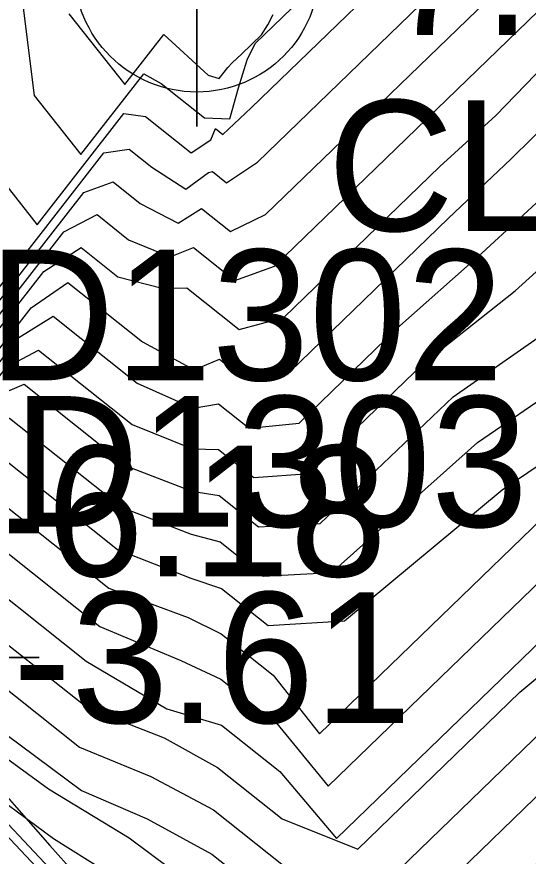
# Model space of a CAD drawing. Extents: x 2356077 to 2359823, y 225951 to 227822.
# Drawn here: x 2357977.41 to 2357987.19, y 226138.58 to 226154.63 of the extents above; entities that cross this region are included whole.
import ezdxf

# ---------------------------------------------------------------- set-up
doc = ezdxf.new("R2010")
doc.units = 0
for name, color, linetype in [('DTM Contours Major', 7, 'Continuous'), ('DTM Contours Minor', 7, 'Continuous'), ('Exist DTM Breakline', 7, 'Continuous'), ('Exist DTM Breakline Underwater', 7, 'Continuous'), ('Exist DTM Breakline Underwater Cogo Elevation', 7, 'Continuous'), ('Exist DTM Breakline Underwater Cogo Number', 7, 'Continuous'), ('Exist DTM Breakline Underwater Cogo Point CELL', 7, 'Continuous'), ('Exist DTM Drainline Cogo Comment', 7, 'Continuous'), ('Exist DTM Drainline Cogo Elevation', 7, 'Continuous'), ('Exist DTM Drainline Cogo Point CELL', 7, 'Continuous'), ('Exist DTM Regular Point Underwater Cogo Elevation', 7, 'Continuous'), ('Exist DTM Regular Point Underwater Cogo Number', 7, 'Continuous')]:
    doc.layers.add(name, color=color, linetype=linetype)

msp = doc.modelspace()

# ---------------------------------------------------------------- linework, layer by layer
at = {"layer": 'DTM Contours Major'}
for points in [[(2357966.069, 226154.779), (2357966.973, 226153.32), (2357967.424, 226152.599), (2357967.58, 226152.063), (2357967.704, 226151.466), (2357968.556, 226150.334), (2357974.506, 226144.062), (2357974.919, 226144.455), (2357975.272, 226144.907), (2357975.668, 226145.16), (2357976.506, 226146.235), (2357976.999, 226146.303), (2357979.333, 226144.448), (2357980.737, 226143.901), (2357981.324, 226143.701), (2357982.217, 226142.991), (2357983.673, 226143.085), (2357986.687, 226145.591), (2357988.911, 226147.089), (2357990.944, 226149.014), (2357992.827, 226151.012), (2357994.245, 226153.227), (2357998.383, 226156.766)], [(2357970.741, 226156.05), (2357971.458, 226152.592), (2357971.846, 226150.974), (2357972.417, 226149.669), (2357972.962, 226148.54), (2357973.474, 226147.444), (2357973.638, 226146.898), (2357973.815, 226146.5), (2357973.849, 226145.652), (2357974.232, 226145.248), (2357974.488, 226145.225), (2357975.456, 226146.317), (2357975.764, 226146.606), (2357977.687, 226149.07), (2357978.386, 226149.554), (2357979.812, 226148.42), (2357980.8, 226147.883), (2357981.287, 226148.084), (2357981.766, 226147.702), (2357982.63, 226147.843), (2357985.666, 226150.781), (2357986.856, 226151.91), (2357988.101, 226153.137)], [(2357975.732, 226155.78), (2357976.596, 226154.092), (2357977.011, 226153.224), (2357977.08, 226151.568), (2357977.796, 226150.659)], [(2357977.796, 226150.659), (2357979.455, 226152.786), (2357979.872, 226152.726), (2357980.743, 226152.034), (2357981.118, 226152.281), (2357981.209, 226152.499), (2357981.352, 226152.385), (2357981.89, 226152.894), (2357984.45, 226155.372)], [(2357968.238, 226149.686), (2357970.255, 226147.478), (2357972.239, 226145.384), (2357973.205, 226144.431), (2357974.366, 226143.313), (2357974.813, 226142.997), (2357974.862, 226142.972), (2357975.108, 226143.121), (2357975.226, 226143.272), (2357975.546, 226142.951), (2357975.748, 226142.945), (2357978.61, 226140.669), (2357979.969, 226140.104), (2357981.173, 226139.467), (2357982.508, 226138.406), (2357983.934, 226137.571), (2357988.857, 226142.334), (2357991.205, 226144.135), (2357993.57, 226146.063), (2357995.938, 226148.08), (2357998.409, 226150.294)], [(2357968.584, 226148.366), (2357970.002, 226146.842), (2357971.371, 226145.348), (2357973.067, 226143.537), (2357973.32, 226143.257), (2357973.691, 226142.882), (2357974.237, 226142.254), (2357974.42, 226142.039), (2357974.819, 226141.548), (2357975.126, 226141.146), (2357975.325, 226140.974), (2357975.4, 226140.903), (2357980.841, 226135.12), (2357981.886, 226134.13), (2357982.415, 226133.777), (2357982.937, 226133.485), (2357983.461, 226133.254), (2357983.903, 226132.944), (2357984.341, 226132.596), (2357985.121, 226132.933), (2357985.801, 226132.956), (2357986.344, 226133.029), (2357986.678, 226133.352), (2357987.966, 226133.495)]]:
    msp.add_lwpolyline(points, dxfattribs=at)
at = {"layer": 'DTM Contours Minor'}
for points in [[(2357963.615, 226154.966), (2357964.645, 226153.817), (2357965.905, 226152.418), (2357970.7, 226147.364), (2357971.867, 226146.184), (2357974.235, 226143.811), (2357974.852, 226143.575), (2357975.09, 226143.881), (2357975.542, 226144.206), (2357975.79, 226144.524), (2357976.124, 226144.387), (2357978.738, 226142.309), (2357980.278, 226141.403), (2357981.325, 226141.088), (2357982.437, 226140.204), (2357983.521, 226138.924), (2358002.237, 226157.036)], [(2357964.064, 226155.353), (2357964.768, 226154.468), (2357965.119, 226154.02), (2357965.243, 226153.816), (2357965.329, 226153.399), (2357967.293, 226151.288), (2357968.456, 226149.913), (2357971.035, 226147.191), (2357972.192, 226146.109), (2357974.387, 226143.83), (2357974.871, 226143.864), (2357975.119, 226144.182), (2357975.124, 226144.04), (2357975.735, 226144.717), (2357976.028, 226145.094), (2357976.413, 226145.028), (2357978.999, 226142.972), (2357980.548, 226142.324), (2357981.313, 226141.968), (2357982.38, 226141.12), (2357983.361, 226139.923), (2358000.953, 226156.946)], [(2357965.223, 226154.856), (2357966.032, 226153.683), (2357966.364, 226153.167), (2357966.519, 226152.42), (2357967.711, 226151.045), (2357969.187, 226149.449), (2357970.225, 226148.276), (2357971.303, 226147.184), (2357972.841, 226145.639), (2357974.448, 226143.945), (2357974.891, 226144.155), (2357975.191, 226144.539), (2357975.266, 226144.414), (2357975.917, 226145.216), (2357976.264, 226145.66), (2357976.69, 226145.678), (2357979.17, 226143.707), (2357980.689, 226143.145), (2357981.316, 226142.837), (2357982.31, 226142.047), (2357983.2, 226140.921), (2357999.668, 226156.856)], [(2357967.063, 226154.745), (2357967.437, 226153.778), (2357968.413, 226152.057), (2357968.727, 226151.292), (2357968.889, 226150.513), (2357969.513, 226149.504), (2357974.5, 226144.249), (2357974.943, 226144.75), (2357975.342, 226145.261), (2357975.827, 226145.629), (2357976.741, 226146.801), (2357977.272, 226146.957), (2357979.422, 226145.248), (2357980.745, 226144.738), (2357981.3, 226144.591), (2357982.123, 226143.937), (2357983.433, 226144.006), (2357986.217, 226146.491), (2357988.245, 226147.882), (2357990.153, 226149.57), (2357991.824, 226151.464), (2357993.324, 226153.578), (2357997.098, 226156.676)], [(2357968.067, 226154.664), (2357968.373, 226153.481), (2357969.413, 226151.487), (2357969.867, 226150.557), (2357970.066, 226149.595), (2357970.49, 226148.654), (2357974.486, 226144.442), (2357974.971, 226145.05), (2357975.404, 226145.605), (2357975.975, 226146.083), (2357976.977, 226147.368), (2357977.548, 226147.608), (2357979.516, 226146.043), (2357980.756, 226145.563), (2357981.28, 226145.477), (2357982.03, 226144.881), (2357983.213, 226144.946), (2357985.755, 226147.364), (2357987.589, 226148.651), (2357989.312, 226150.188), (2357990.827, 226151.901), (2357992.506, 226153.939), (2357995.813, 226156.586)], [(2357968.798, 226155.899), (2357969.361, 226153.185), (2357969.885, 226151.994), (2357970.418, 226150.895), (2357970.94, 226149.875), (2357971.477, 226147.794), (2357973.865, 226145.276), (2357974.467, 226144.669), (2357975.008, 226145.363), (2357975.546, 226145.877), (2357976.116, 226146.529), (2357977.213, 226147.935), (2357977.826, 226148.258), (2357979.613, 226146.837), (2357980.768, 226146.371), (2357981.266, 226146.359), (2357981.939, 226145.824), (2357983.005, 226145.899), (2357985.19, 226148.013), (2357986.94, 226149.396), (2357988.482, 226150.788), (2357989.84, 226152.326), (2357991.584, 226154.201), (2357994.528, 226156.496)], [(2357974.442, 226145.303), (2357977.923, 226149.765), (2357978.64, 226150.222), (2357979.344, 226149.663), (2357980.191, 226149.447), (2357980.659, 226149.453), (2357981.661, 226148.657), (2357982.513, 226148.883), (2357985.498, 226151.771), (2357986.568, 226152.746), (2357987.514, 226153.723), (2357989.98, 226156.109)], [(2357975.281, 226146.642), (2357978.306, 226150.52), (2357978.945, 226150.851), (2357979.548, 226150.371), (2357980.342, 226150.047), (2357980.787, 226150.223), (2357981.577, 226149.594), (2357982.334, 226149.864), (2357988.738, 226156.061)], [(2357969.769, 226155.977), (2357970.408, 226152.899), (2357970.871, 226151.498), (2357971.422, 226150.288), (2357971.952, 226149.199), (2357972.369, 226148.01), (2357972.654, 226147.373), (2357972.865, 226146.51), (2357974.051, 226145.26), (2357974.46, 226144.924), (2357975.089, 226145.731), (2357975.685, 226146.24), (2357977.45, 226148.502), (2357978.105, 226148.907), (2357979.712, 226147.629), (2357980.781, 226147.153), (2357981.263, 226147.232), (2357981.85, 226146.766), (2357982.808, 226146.862), (2357984.678, 226148.671), (2357986.299, 226150.113), (2357987.662, 226151.366)], [(2357978.634, 226151.998), (2357979.838, 226153.541), (2357980.168, 226153.361), (2357981, 226152.7), (2357981.484, 226152.685), (2357981.649, 226153.276), (2357981.814, 226153.809), (2357981.968, 226154.122), (2357983.535, 226155.639)], [(2357977.451, 226155.473), (2357977.743, 226153.129), (2357978.634, 226151.998)], [(2357976.957, 226149.32), (2357979.072, 226152.031), (2357979.56, 226152.103), (2357979.994, 226151.758), (2357980.64, 226151.338), (2357981.073, 226151.659), (2357981.15, 226151.675), (2357981.418, 226151.462), (2357982.009, 226151.855), (2357985.51, 226155.244)], [(2357976.119, 226147.981), (2357978.689, 226151.275), (2357979.251, 226151.478), (2357979.768, 226151.067), (2357980.492, 226150.686), (2357980.943, 226150.969), (2357981.495, 226150.53), (2357982.165, 226150.853), (2357986.574, 226155.12)], [(2357967.807, 226150.234), (2357970.922, 226146.951), (2357972.034, 226145.829), (2357974.728, 226143.025), (2357975.7, 226144.271), (2357977.26, 226142.613), (2357978.772, 226141.412), (2357980.23, 226140.843), (2357981.25, 226140.277), (2357982.486, 226139.294), (2357983.93, 226138.72), (2357987.026, 226141.717), (2357990.036, 226144.231), (2357992.81, 226146.423), (2357995.548, 226148.856), (2357998.31, 226151.529), (2358000.859, 226153.706), (2358001.737, 226153.909), (2358002.287, 226154.234), (2358002.833, 226154.576), (2358003.358, 226154.881)], [(2357978.406, 226154.69), (2357979.472, 226153.337)], [(2357979.472, 226153.337), (2357980.221, 226154.297), (2357981.067, 226153.517), (2357981.278, 226153.455), (2357981.443, 226153.664), (2357981.526, 226153.755), (2357981.614, 226153.838), (2357981.708, 226153.917), (2357982.087, 226154.288), (2357982.208, 226154.482), (2357982.31, 226154.681)], [(2357967.439, 226150.375), (2357968.951, 226148.788), (2357970.348, 226147.307), (2357971.605, 226145.959), (2357972.884, 226144.572), (2357973.471, 226143.946), (2357974.042, 226143.357), (2357974.608, 226142.798), (2357974.861, 226142.539), (2357974.957, 226142.663), (2357975.456, 226142.162), (2357975.874, 226141.973), (2357977.201, 226140.919), (2357978.645, 226139.837), (2357979.899, 226139.3), (2357981.14, 226138.623), (2357982.549, 226137.503), (2357984.023, 226136.503), (2357988.132, 226140.48), (2357990.08, 226141.99), (2357992.136, 226143.507), (2357994.314, 226145.355), (2357996.351, 226146.973), (2357997.598, 226147.604)], [(2357967.224, 226150.256), (2357973.011, 226144.189), (2357974.929, 226142.272), (2357976.473, 226140.994), (2357978.015, 226139.868), (2357979.556, 226138.936), (2357981.09, 226137.792), (2357982.627, 226136.57), (2357984.167, 226135.489), (2357985.912, 226137.178), (2357987.638, 226138.692), (2357989.376, 226139.633), (2357991.141, 226141.131), (2357992.905, 226142.838), (2357994.65, 226143.734), (2357996.28, 226144.358), (2357997.931, 226145.415)], [(2357967.361, 226149.831), (2357968.862, 226148.231), (2357971.772, 226145.094), (2357973.543, 226143.236), (2357973.682, 226143.077), (2357973.775, 226142.953), (2357974.086, 226142.66), (2357974.451, 226142.24), (2357974.817, 226141.793), (2357975.017, 226141.499), (2357975.091, 226141.462), (2357975.16, 226141.408), (2357978.834, 226137.504), (2357979.567, 226136.844), (2357980.28, 226136.337), (2357981.023, 226135.89), (2357981.812, 226135.477), (2357983.594, 226134.06), (2357984.445, 226133.451), (2357985.392, 226134.368), (2357986.446, 226135.283), (2357987.595, 226135.619)], [(2357967.539, 226149.763), (2357969.072, 226148.122), (2357973.981, 226142.976), (2357974.075, 226142.854), (2357974.104, 226142.805), (2357974.345, 226142.594), (2357974.465, 226142.455), (2357974.49, 226142.406), (2357974.511, 226142.354), (2357974.646, 226142.246), (2357974.817, 226142.036), (2357975.207, 226141.607), (2357976.769, 226139.947), (2357977.248, 226139.558), (2357978.114, 226138.922), (2357979.084, 226138.307), (2357980.251, 226137.589), (2357984.224, 226134.43), (2357985.543, 226135.668), (2357986.838, 226136.921), (2357988.162, 226137.915)]]:
    msp.add_lwpolyline(points, dxfattribs=at)
at = {"layer": 'Exist DTM Breakline'}
for points in [[(2357739.379, 226441.004), (2357819.613, 226359.102), (2357890.87, 226277.588), (2357993.999, 226180.096), (2358102.764, 226183.23), (2358191.473, 226205.9), (2358275.273, 226131.78), (2358421.38, 226152.319), (2358505.025, 226137.402), (2358547.118, 226053.573)], [(2357719.555, 226395.117), (2357791.559, 226318.918), (2357850.785, 226251.619), (2357976.144, 226133.407), (2357988.46, 226117.463)]]:
    msp.add_spline(points, degree=3, dxfattribs=at)
at = {"layer": 'Exist DTM Breakline Underwater'}
for points in [[(2357739.428, 226434.309), (2357811.723, 226357.465), (2357885.724, 226276.345), (2357991.789, 226172.502), (2358103.028, 226173.66), (2358191.056, 226197.408), (2358272.648, 226122.63), (2358421.22, 226141.688), (2358498.765, 226117.394), (2358527.12, 226046.782)], [(2357722.365, 226399.093), (2357796.501, 226325.142), (2357855.427, 226255.408), (2357974.836, 226142.381), (2357994.862, 226118.943)]]:
    msp.add_spline(points, degree=3, dxfattribs=at)
at = {"layer": 'Exist DTM Breakline Underwater Cogo Point CELL'}
msp.add_lwpolyline([(2357974.836, 226145.381), (2357974.836, 226139.381), (2357974.836, 226142.381), (2357977.836, 226142.381), (2357971.836, 226142.381)], dxfattribs=at)
at = {"layer": 'Exist DTM Drainline Cogo Point CELL'}
msp.add_lwpolyline([(2357980.851, 226158.539), (2357980.851, 226152.539), (2357980.851, 226155.539), (2357983.851, 226155.539), (2357977.851, 226155.539)], dxfattribs=at)
msp.add_circle((2357980.851, 226155.539), 2.344, dxfattribs=at)

# ---------------------------------------------------------------- texts
at = {"layer": 'Exist DTM Breakline Underwater Cogo Elevation'}
msp.add_text('-3.61', height=2.5, dxfattribs=at).set_placement((2357977.336, 226141.131))
at = {"layer": 'Exist DTM Breakline Underwater Cogo Number'}
msp.add_text('D1303', height=2.5, dxfattribs=at).set_placement((2357977.336, 226144.881))
at = {"layer": 'Exist DTM Drainline Cogo Comment'}
msp.add_text('CL', height=2.5, dxfattribs=at).set_placement((2357983.351, 226150.539))
at = {"layer": 'Exist DTM Drainline Cogo Elevation'}
msp.add_text('-7.73', height=2.5, dxfattribs=at).set_placement((2357983.351, 226154.289))
at = {"layer": 'Exist DTM Regular Point Underwater Cogo Elevation'}
msp.add_text('-6.18', height=2.5, dxfattribs=at).set_placement((2357976.867, 226143.933))
at = {"layer": 'Exist DTM Regular Point Underwater Cogo Number'}
msp.add_text('D1302', height=2.5, dxfattribs=at).set_placement((2357976.867, 226147.683))

doc.saveas('drawing.dxf')
